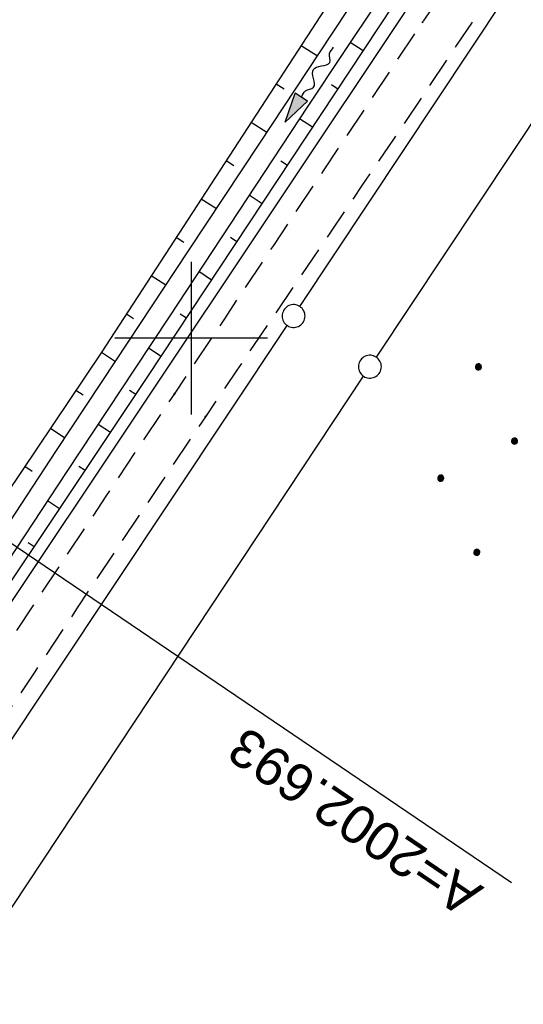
# Model space of a CAD drawing. Extents: x 510526 to 513920, y 467229 to 478797.
# Tile 451 of 467: x 513189 to 513222, y 477456 to 477521. Entities that reach past the tile are written whole.
import ezdxf

# ---------------------------------------------------------------- set-up
doc = ezdxf.new("R2010")
doc.units = 0
doc.header["$LTSCALE"] = 10
doc.header["$MEASUREMENT"] = 0
doc.linetypes.add('LT00', pattern=[0])
doc.linetypes.add('LT11', pattern=[0.3, 0.2, -0.1])
doc.layers.get('0').update_dxf_attribs({"linetype": 'LT00'})
for name, color, linetype in [('--FLIEßRICHTPFEIL', 180, 'Continuous'), ('-EL-020', 250, 'LT00'), ('DFK_AB_L', 21, 'LT00'), ('DFK_GZPKT', 250, 'LT00'), ('DFK_KATASTER', 250, 'LT00'), ('DFK_NUTZUNG', 250, 'LT00'), ('V87_BOSCHUNG', 250, 'LT00'), ('V87_FELDWEG', 250, 'LT11'), ('V87_GRABEN', 250, 'LT00'), ('V87_RASTER', 250, 'LT00')]:
    doc.layers.add(name, color=color, linetype=linetype)
doc.styles.add('Arial', font='ARIAL.TTF')

# ---------------------------------------------------------------- blocks, each defined once
blk = doc.blocks.new('SYMB7010')
at = {"color": 0, "linetype": 'ByBlock'}
for points in [[(-0.031408, 0.499213), (-0.093728, 0.49134), (-0.15457, 0.475719), (-0.212975, 0.452595), (-0.268021, 0.422333), (-0.31884, 0.385411), (-0.36463, 0.342411), (-0.40467, 0.29401), (-0.438329, 0.240973), (-0.465074, 0.184136), (-0.484486, 0.124395), (-0.496256, 0.062692), (-0.5002, 0)], [(0.5002, 0), (0.496256, 0.062692), (0.484485, 0.124395), (0.465074, 0.184136), (0.438329, 0.240973), (0.40467, 0.29401), (0.36463, 0.342411), (0.31884, 0.385411), (0.268021, 0.422333), (0.212975, 0.452595), (0.15457, 0.475719), (0.093728, 0.49134), (0.031408, 0.499213), (-0.031408, 0.499213)], [(-0.5002, 0), (-0.496256, -0.062692), (-0.484486, -0.124395), (-0.465075, -0.184136), (-0.438329, -0.240973), (-0.404671, -0.29401), (-0.36463, -0.342411), (-0.31884, -0.385411), (-0.268021, -0.422333), (-0.212975, -0.452595), (-0.154571, -0.475719), (-0.093728, -0.49134), (-0.031408, -0.499213), (0.031408, -0.499213)], [(0.031408, -0.499213), (0.093728, -0.491341), (0.15457, -0.475719), (0.212975, -0.452595), (0.268021, -0.422333), (0.31884, -0.385411), (0.36463, -0.342411), (0.404671, -0.294011), (0.438329, -0.240974), (0.465075, -0.184136), (0.484486, -0.124395), (0.496256, -0.062692), (0.500201, 0)]]:
    blk.add_lwpolyline(points, dxfattribs=at)
blk = doc.blocks.new('SYMB0011')
at = {"color": 0, "linetype": 'ByBlock'}
for p, q in [((0.5, 0), (-0.5, 0)), ((0, 0.5), (0, -0.5))]:
    blk.add_line(p, q, dxfattribs=at)
blk = doc.blocks.new('FLIEßRICHTPFEIL')
at = {"layer": '--FLIEßRICHTPFEIL'}
blk.add_hatch(color=256, dxfattribs=at).paths.add_polyline_path([(-1.95, 0.4875), (-1.95, -0.4875), (0, 0)])
for p, q in [((-1.95, 0.4875), (-1.95, -0.4875)), ((-1.95, 0.4875), (0, 0)), ((0, 0), (-1.95, -0.4875))]:
    blk.add_line(p, q, dxfattribs=at)
at = {"layer": '--FLIEßRICHTPFEIL', "start_tangent": (-1, 0), "end_tangent": (-1, 0)}
blk.add_spline([(-1.95, 0), (-2.4375, 0), (-2.925, 0.325), (-3.4125, 0), (-3.9, -0.325), (-4.3875, 0), (-4.875, 0.325), (-5.3625, 0), (-5.85, 0)], degree=3, dxfattribs=at)
blk = doc.blocks.new('Ackerland7')
at = {"layer": 'DFK_NUTZUNG', "color": 0, "linetype": 'ByBlock'}
for p, q in [((-4, 3.928), (-4, 3.67)), ((-3.95, 3.628), (-3.95, 3.97)), ((-3.9, 3.99), (-3.9, 3.607)), ((-3.85, 3.601), (-3.85, 3.997)), ((-3.8, 3.99), (-3.8, 3.607)), ((-3.75, 3.628), (-3.75, 3.97)), ((-3.7, 3.928), (-3.7, 3.67)), ((3.7, 3.929), (3.7, 3.671)), ((3.75, 3.629), (3.75, 3.971)), ((3.8, 3.992), (3.8, 3.608)), ((3.85, 3.602), (3.85, 3.998)), ((3.9, 3.992), (3.9, 3.608)), ((3.95, 3.629), (3.95, 3.971)), ((4, 3.929), (4, 3.671)), ((-3.65, 3.798), (-3.65, 3.8)), ((4.05, 3.799), (4.05, 3.801)), ((-7.85, 0.129), (-7.85, -0.129)), ((-7.8, -0.171), (-7.8, 0.171)), ((-7.75, 0.192), (-7.75, -0.192)), ((-7.7, -0.198), (-7.7, 0.198)), ((-7.65, 0.192), (-7.65, -0.192)), ((-7.6, -0.171), (-7.6, 0.171)), ((-7.55, 0.129), (-7.55, -0.129)), ((-7.5, -0.001), (-7.5, 0.001)), ((-0.15, 0.129), (-0.15, -0.129)), ((-0.1, -0.171), (-0.1, 0.171)), ((-0.05, 0.192), (-0.05, -0.192)), ((0, -0.198), (0, 0.198)), ((0.05, 0.192), (0.05, -0.192)), ((0.1, -0.171), (0.1, 0.171)), ((0.15, 0.129), (0.15, -0.129)), ((0.2, -0.001), (0.2, 0.001)), ((7.55, 0.129), (7.55, -0.129)), ((7.6, -0.171), (7.6, 0.171)), ((7.65, 0.192), (7.65, -0.192)), ((7.7, -0.198), (7.7, 0.198)), ((7.75, 0.192), (7.75, -0.192)), ((7.8, -0.171), (7.8, 0.171)), ((7.85, 0.129), (7.85, -0.129)), ((7.9, -0.001), (7.9, 0.001)), ((-4, -3.671), (-4, -3.929)), ((-3.95, -3.971), (-3.95, -3.629)), ((-3.9, -3.608), (-3.9, -3.992)), ((-3.85, -3.998), (-3.85, -3.602)), ((-3.8, -3.608), (-3.8, -3.992)), ((-3.75, -3.971), (-3.75, -3.629)), ((-3.7, -3.671), (-3.7, -3.929)), ((-3.65, -3.801), (-3.65, -3.799)), ((3.7, -3.671), (3.7, -3.929)), ((3.75, -3.971), (3.75, -3.629)), ((3.8, -3.608), (3.8, -3.992)), ((3.85, -3.998), (3.85, -3.602)), ((3.9, -3.608), (3.9, -3.992)), ((3.95, -3.971), (3.95, -3.629)), ((4, -3.671), (4, -3.929)), ((4.05, -3.801), (4.05, -3.799))]:
    blk.add_line(p, q, dxfattribs=at)
for points in [[(-3.65, 3.799), (-3.67, 3.886), (-3.725, 3.955), (-3.805, 3.994), (-3.894, 3.994), (-3.975, 3.955), (-4.03, 3.886), (-4.05, 3.799), (-4.03, 3.712), (-3.975, 3.642), (-3.894, 3.604), (-3.805, 3.604), (-3.725, 3.642), (-3.67, 3.712), (-3.65, 3.799)], [(4.05, 3.8), (4.03, 3.887), (3.975, 3.956), (3.894, 3.995), (3.805, 3.995), (3.725, 3.956), (3.67, 3.887), (3.65, 3.8), (3.67, 3.713), (3.725, 3.644), (3.805, 3.605), (3.894, 3.605), (3.975, 3.644), (4.03, 3.713), (4.05, 3.8)], [(-7.5, 0), (-7.52, 0.087), (-7.575, 0.156), (-7.655, 0.195), (-7.744, 0.195), (-7.825, 0.156), (-7.88, 0.087), (-7.9, 0)], [(0.2, 0), (0.18, 0.087), (0.125, 0.156), (0.045, 0.195), (-0.044, 0.195), (-0.125, 0.156), (-0.18, 0.087), (-0.2, 0)], [(-0.2, 0), (-0.18, -0.087), (-0.125, -0.156), (-0.044, -0.195), (0.045, -0.195), (0.125, -0.156), (0.18, -0.087), (0.2, 0)], [(7.9, 0), (7.88, 0.087), (7.825, 0.156), (7.744, 0.195), (7.655, 0.195), (7.575, 0.156), (7.52, 0.087), (7.5, 0)], [(7.5, 0), (7.52, -0.087), (7.575, -0.156), (7.655, -0.195), (7.744, -0.195), (7.825, -0.156), (7.88, -0.087), (7.9, 0)], [(-7.9, 0), (-7.88, -0.087), (-7.825, -0.156), (-7.744, -0.195), (-7.655, -0.195), (-7.575, -0.156), (-7.52, -0.087), (-7.5, 0)], [(-3.65, -3.8), (-3.67, -3.713), (-3.725, -3.644), (-3.805, -3.605), (-3.894, -3.605), (-3.975, -3.644), (-4.03, -3.713), (-4.05, -3.8), (-4.03, -3.887), (-3.975, -3.956), (-3.894, -3.995), (-3.805, -3.995), (-3.725, -3.956), (-3.67, -3.887), (-3.65, -3.8)], [(4.05, -3.8), (4.03, -3.713), (3.975, -3.644), (3.894, -3.605), (3.805, -3.605), (3.725, -3.644), (3.67, -3.713), (3.65, -3.8), (3.67, -3.887), (3.725, -3.956), (3.805, -3.995), (3.894, -3.995), (3.975, -3.956), (4.03, -3.887), (4.05, -3.8)]]:
    blk.add_lwpolyline(points, dxfattribs=at)

msp = doc.modelspace()

# ---------------------------------------------------------------- linework, layer by layer
at = {"layer": '-EL-020'}
msp.add_line((513158.935, 477506.431), (513220.99, 477464.31), dxfattribs=at)
at = {"layer": 'DFK_AB_L'}
msp.add_line((513317.264, 477676.156), (513151.906, 477428.304), dxfattribs=at)
at = {"layer": 'DFK_KATASTER'}
for p, q in [((513207.135, 477502.075), (513288.055, 477624.045)), ((513295.125, 477623.815), (513212.135, 477498.755)), ((513089.44, 477325.3), (513206.304, 477500.826)), ((513117.404, 477355.665), (513211.306, 477497.505))]:
    msp.add_line(p, q, dxfattribs=at)
at = {"layer": 'V87_BOSCHUNG'}
for p, q in [((513207.212, 477519.19), (513208.285, 477518.502)), ((513211.274, 477518.828), (513210.43, 477519.385)), ((513205.576, 477516.675), (513206.103, 477516.337)), ((513209.62, 477516.325), (513209.196, 477516.605)), ((513203.94, 477514.16), (513204.975, 477513.497)), ((513207.965, 477513.823), (513207.116, 477514.383)), ((513202.304, 477511.646), (513202.812, 477511.32)), ((513206.311, 477511.32), (513205.887, 477511.6)), ((513200.668, 477509.131), (513201.665, 477508.492)), ((513204.657, 477508.817), (513203.81, 477509.376)), ((513199.032, 477506.616), (513199.521, 477506.303)), ((513203.003, 477506.315), (513202.581, 477506.593)), ((513201.348, 477503.812), (513200.508, 477504.366)), ((513197.396, 477504.102), (513198.355, 477503.487)), ((513195.76, 477501.587), (513196.231, 477501.285)), ((513199.694, 477501.309), (513199.276, 477501.585)), ((513198.04, 477498.807), (513197.208, 477499.355)), ((513194.126, 477499.075), (513195.045, 477498.478)), ((513192.456, 477496.588), (513192.923, 477496.28)), ((513196.381, 477496.307), (513195.969, 477496.579)), ((513190.785, 477494.1), (513191.734, 477493.466)), ((513194.716, 477493.812), (513193.905, 477494.346)), ((513189.113, 477491.61), (513189.597, 477491.286)), ((513193.05, 477491.316), (513192.652, 477491.579)), ((513191.385, 477488.821), (513190.6, 477489.339)), ((513189.72, 477486.325), (513189.333, 477486.58))]:
    msp.add_line(p, q, dxfattribs=at)
at = {"layer": 'V87_FELDWEG', "flags": 128}
for points in [[(513100.279, 477240.015), (513099.677, 477244.03), (513099.073, 477248.045), (513098.465, 477252.061), (513097.853, 477256.079), (513097.233, 477260.099), (513096.605, 477264.121), (513095.967, 477268.147), (513095.466, 477271.259), (513094.959, 477274.371), (513094.446, 477277.482), (513093.929, 477280.59), (513093.408, 477283.694), (513092.884, 477286.791), (513092.358, 477289.879), (513091.83, 477292.958), (513091.303, 477296.025), (513090.923, 477298.226), (513090.542, 477300.423), (513090.159, 477302.62), (513089.771, 477304.817), (513089.378, 477307.02), (513088.978, 477309.23), (513088.57, 477311.451), (513088.152, 477313.685), (513087.723, 477315.936), (513087.282, 477318.206), (513086.826, 477320.498), (513086.665, 477321.305), (513086.512, 477322.112), (513086.376, 477322.916), (513086.269, 477323.715), (513086.2, 477324.506), (513086.178, 477325.286), (513086.214, 477326.053), (513086.317, 477326.803), (513086.509, 477327.58), (513086.778, 477328.338), (513087.117, 477329.078), (513087.516, 477329.803), (513087.964, 477330.516), (513088.455, 477331.218), (513088.976, 477331.912), (513089.521, 477332.6), (513090.079, 477333.285), (513090.641, 477333.968), (513091.198, 477334.652), (513092.174, 477335.898), (513093.107, 477337.153), (513094.002, 477338.416), (513094.865, 477339.685), (513095.7, 477340.96), (513096.512, 477342.24), (513097.306, 477343.523), (513098.086, 477344.808), (513098.859, 477346.095), (513099.628, 477347.381), (513100.399, 477348.666), (513101.176, 477349.949), (513102.517, 477352.116), (513103.887, 477354.273), (513105.283, 477356.423), (513106.702, 477358.566), (513108.141, 477360.703), (513109.596, 477362.835), (513111.065, 477364.963), (513112.544, 477367.088), (513114.03, 477369.212), (513115.52, 477371.334), (513117.011, 477373.457), (513118.499, 477375.581), (513119.981, 477377.707), (513122.235, 477380.969), (513124.471, 477384.238), (513126.691, 477387.512), (513128.896, 477390.792), (513131.09, 477394.076), (513133.273, 477397.364), (513135.449, 477400.655), (513137.62, 477403.948), (513139.788, 477407.243), (513141.954, 477410.539), (513144.122, 477413.835), (513147.52, 477418.992), (513150.926, 477424.147), (513154.337, 477429.301), (513157.753, 477434.454), (513161.172, 477439.606), (513164.593, 477444.758), (513168.015, 477449.908), (513172.425, 477456.545), (513176.835, 477463.181), (513181.245, 477469.815), (513185.657, 477476.448), (513190.071, 477483.079), (513194.487, 477489.709), (513198.906, 477496.336), (513202.16, 477501.212), (513205.416, 477506.086), (513208.672, 477510.961), (513211.928, 477515.835), (513215.184, 477520.71), (513219.623, 477527.361), (513224.058, 477534.013), (513228.491, 477540.668), (513232.918, 477547.325), (513237.341, 477553.986), (513241.759, 477560.65), (513244.399, 477564.638), (513247.038, 477568.627), (513249.677, 477572.616), (513252.317, 477576.604), (513254.959, 477580.59), (513257.605, 477584.575), (513260.256, 477588.556), (513262.912, 477592.534), (513265.575, 477596.507), (513267.374, 477599.183), (513269.175, 477601.858), (513270.975, 477604.534), (513272.773, 477607.21), (513274.566, 477609.89), (513276.353, 477612.575), (513278.131, 477615.265), (513279.898, 477617.961), (513281.652, 477620.666), (513283.392, 477623.381), (513284.58, 477625.254), (513285.762, 477627.131), (513286.942, 477629.009), (513288.121, 477630.888), (513289.304, 477632.764), (513290.492, 477634.637), (513292.085, 477637.121), (513293.69, 477639.598), (513295.306, 477642.067), (513296.931, 477644.531), (513298.562, 477646.99), (513300.199, 477649.445), (513301.84, 477651.899), (513303.481, 477654.352), (513305.122, 477656.805), (513307.722, 477660.7), (513310.317, 477664.598), (513312.91, 477668.498), (513315.501, 477672.398), (513318.093, 477676.298), (513320.688, 477680.196), (513323.231, 477684.009), (513325.776, 477687.82), (513328.323, 477691.631), (513330.871, 477695.441), (513333.417, 477699.251), (513335.962, 477703.063), (513339.068, 477707.724), (513342.17, 477712.387), (513345.268, 477717.053), (513348.364, 477721.72), (513351.458, 477726.389), (513354.453, 477730.912), (513357.446, 477735.437), (513360.437, 477739.964), (513363.423, 477744.493), (513366.405, 477749.025), (513368.872, 477752.782), (513371.336, 477756.541), (513373.798, 477760.301), (513376.259, 477764.062), (513378.721, 477767.822), (513380.797, 477770.991), (513382.875, 477774.159), (513384.958, 477777.324), (513387.045, 477780.486), (513389.139, 477783.643), (513391.242, 477786.794), (513393.521, 477790.187), (513395.81, 477793.574), (513398.107, 477796.956), (513400.409, 477800.334), (513401.725, 477802.261)], [(513403.947, 477800.848), (513403.917, 477800.803), (513400.517, 477795.69), (513397.115, 477790.578), (513393.709, 477785.469), (513391.601, 477782.309), (513389.492, 477779.15), (513387.384, 477775.99), (513385.278, 477772.829), (513383.176, 477769.665), (513381.078, 477766.498), (513379.003, 477763.352), (513376.931, 477760.204), (513374.863, 477757.054), (513372.795, 477753.903), (513370.727, 477750.753), (513368.656, 477747.604), (513366.54, 477744.395), (513364.421, 477741.187), (513362.301, 477737.98), (513360.181, 477734.774), (513358.062, 477731.566), (513355.945, 477728.357), (513353.833, 477725.145), (513351.903, 477722.201), (513349.976, 477719.255), (513348.05, 477716.308), (513346.124, 477713.362), (513344.196, 477710.416), (513342.265, 477707.473), (513340.329, 477704.533), (513338.386, 477701.597), (513336.213, 477698.332), (513334.03, 477695.072), (513331.841, 477691.817), (513329.644, 477688.567), (513327.443, 477685.32), (513325.238, 477682.076), (513323.03, 477678.833), (513321.033, 477675.902), (513319.037, 477672.971), (513317.044, 477670.038), (513315.056, 477667.101), (513313.075, 477664.16), (513311.104, 477661.212), (513309.145, 477658.257), (513307.199, 477655.292), (513305.6, 477652.83), (513304.009, 477650.363), (513302.424, 477647.892), (513300.843, 477645.418), (513299.263, 477642.944), (513297.681, 477640.471), (513296.095, 477638), (513294.504, 477635.533), (513292.903, 477633.072), (513291.401, 477630.783), (513289.891, 477628.499), (513288.375, 477626.218), (513286.856, 477623.94), (513285.336, 477621.662), (513282.397, 477617.255), (513279.461, 477612.847), (513276.525, 477608.438), (513273.59, 477604.029), (513270.655, 477599.62), (513267.717, 477595.213), (513264.738, 477590.748), (513261.757, 477586.284), (513258.777, 477581.821), (513255.798, 477577.356), (513252.821, 477572.889), (513249.85, 477568.419), (513246.884, 477563.946), (513243.925, 477559.467), (513241.515, 477555.806), (513239.11, 477552.142), (513236.707, 477548.477), (513234.306, 477544.81), (513231.904, 477541.144), (513229.501, 477537.479), (513227.095, 477533.816), (513224.684, 477530.156), (513222.266, 477526.5), (513219.841, 477522.85), (513217.407, 477519.205), (513215.358, 477516.155), (513213.304, 477513.109), (513211.245, 477510.065), (513209.183, 477507.024), (513207.121, 477503.983), (513205.058, 477500.942), (513202.998, 477497.9), (513200.941, 477494.855), (513198.132, 477490.68), (513195.332, 477486.5), (513192.539, 477482.315), (513189.752, 477478.126), (513186.97, 477473.934), (513184.191, 477469.739), (513181.413, 477465.543), (513178.637, 477461.347), (513175.86, 477457.151), (513173.081, 477452.956), (513170.299, 477448.763), (513167.615, 477444.725), (513164.928, 477440.689), (513162.24, 477436.653), (513159.553, 477432.617), (513156.868, 477428.58), (513154.188, 477424.54), (513151.513, 477420.496), (513148.846, 477416.448), (513146.188, 477412.394), (513144.375, 477409.617), (513142.565, 477406.838), (513140.757, 477404.058), (513138.948, 477401.278), (513137.137, 477398.499), (513135.322, 477395.724), (513133.5, 477392.952), (513131.671, 477390.184), (513129.833, 477387.423), (513127.983, 477384.669), (513126.119, 477381.923), (513124.241, 477379.186), (513122.345, 477376.46), (513120.97, 477374.504), (513119.588, 477372.553), (513118.203, 477370.603), (513116.817, 477368.654), (513115.435, 477366.703), (513114.059, 477364.748), (513112.692, 477362.787), (513111.339, 477360.819), (513110.001, 477358.841), (513108.682, 477356.851), (513107.385, 477354.848), (513106.115, 477352.829), (513104.872, 477350.793), (513103.662, 477348.737), (513103.139, 477347.825), (513102.618, 477346.911), (513102.097, 477345.997), (513101.57, 477345.086), (513101.033, 477344.18), (513100.483, 477343.281), (513099.72, 477342.091), (513098.93, 477340.917), (513098.118, 477339.759), (513097.288, 477338.615), (513096.446, 477337.485), (513095.597, 477336.368), (513095.004, 477335.599), (513094.403, 477334.833), (513093.788, 477334.069), (513093.153, 477333.303), (513092.614, 477332.672), (513092.069, 477332.036), (513091.527, 477331.394), (513091.001, 477330.743), (513090.501, 477330.082), (513090.037, 477329.409), (513089.622, 477328.72), (513089.266, 477328.015), (513088.98, 477327.292), (513088.775, 477326.547), (513088.67, 477325.899), (513088.623, 477325.236), (513088.626, 477324.562), (513088.669, 477323.879), (513088.745, 477323.188), (513088.845, 477322.493), (513088.961, 477321.795), (513089.085, 477321.097), (513089.5, 477318.759), (513089.907, 477316.445), (513090.306, 477314.15), (513090.7, 477311.872), (513091.088, 477309.609), (513091.473, 477307.357), (513091.856, 477305.113), (513092.238, 477302.874), (513092.62, 477300.638), (513093.003, 477298.402), (513093.389, 477296.162), (513093.92, 477293.108), (513094.456, 477290.043), (513094.995, 477286.97), (513095.535, 477283.889), (513096.075, 477280.802), (513096.612, 477277.712), (513097.144, 477274.618), (513097.669, 477271.522), (513098.186, 477268.427), (513098.758, 477264.927), (513099.318, 477261.429), (513099.867, 477257.932), (513100.408, 477254.436), (513100.941, 477250.941), (513101.47, 477247.447), (513101.995, 477243.953), (513102.518, 477240.459)]]:
    msp.add_lwpolyline(points, dxfattribs=at)
at = {"layer": 'V87_GRABEN'}
for points in [[(513280.567, 477635.041), (513280.508, 477633.785), (513280.377, 477632.535), (513280.173, 477631.295), (513279.898, 477630.068), (513279.552, 477628.86), (513279.137, 477627.673), (513278.653, 477626.513), (513278.104, 477625.383), (513277.489, 477624.286), (513259.525, 477598.358), (513236.337, 477563.958), (513194.108, 477499.047), (513162.84, 477452.495)], [(513163.98, 477451.534), (513167.878, 477457.399), (513171.77, 477463.268), (513175.658, 477469.139), (513179.543, 477475.012), (513183.425, 477480.887), (513187.306, 477486.762), (513191.187, 477492.638), (513195.068, 477498.513), (513199.788, 477505.654), (513204.51, 477512.794), (513209.232, 477519.933), (513213.954, 477527.073), (513218.675, 477534.214), (513223.394, 477541.355), (513228.111, 477548.499), (513232.824, 477555.645), (513237.533, 477562.793), (513242.086, 477569.715), (513246.635, 477576.639), (513251.181, 477583.565), (513255.726, 477590.493), (513260.269, 477597.421), (513277.629, 477622.824)], [(513165.997, 477450.772), (513197.124, 477497.421), (513213.262, 477521.836), (513240.406, 477561.116), (513262.989, 477597.21), (513279.528, 477621.487)], [(513212.232, 477522.095), (513209.945, 477518.654), (513207.662, 477515.209), (513205.384, 477511.761), (513203.108, 477508.311), (513200.834, 477504.861), (513198.561, 477501.409), (513196.287, 477497.958), (513191.863, 477491.252), (513187.434, 477484.548), (513183.001, 477477.848), (513178.565, 477471.15), (513174.126, 477464.453), (513169.686, 477457.758), (513165.245, 477451.062)]]:
    msp.add_lwpolyline(points, dxfattribs=at)
at = {"layer": 'V87_RASTER'}
for p, q in [((513200.001, 477505), (513200.001, 477495)), ((513205.001, 477500), (513195.001, 477500))]:
    msp.add_line(p, q, dxfattribs=at)

# ---------------------------------------------------------------- block references
at = {"layer": '--FLIEßRICHTPFEIL', "rotation": 237.131214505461}
msp.add_blockref('FLIEßRICHTPFEIL', (513206.171, 477514.164), dxfattribs=at)
at = {"layer": 'DFK_GZPKT', "xscale": 1.499999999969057, "yscale": 1.5, "zscale": 1.5, "rotation": 251.2881100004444}
for p in [(513206.72, 477501.45), (513211.72, 477498.13)]:
    msp.add_blockref('SYMB7010', p, dxfattribs=at)
at = {"layer": 'DFK_NUTZUNG', "rotation": 251.2883000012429}
msp.add_blockref('Ackerland7', (513221.197, 477493.254), dxfattribs=at)
at = {"layer": 'V87_FELDWEG', "xscale": 0.09999999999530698, "yscale": 0.09999999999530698, "zscale": 0.1, "rotation": 237.5288994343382}
for p in [(513215.184, 477520.71), (513217.407, 477519.205), (513198.906, 477496.336), (513200.941, 477494.855)]:
    msp.add_blockref('SYMB0011', p, dxfattribs=at)

# ---------------------------------------------------------------- texts
at = {"layer": '-EL-020', "style": 'Arial'}
msp.add_text('A=2002.693', height=2.5, rotation=-214.16573, dxfattribs=at).set_placement((513219.254, 477463.978))

doc.saveas('drawing.dxf')
